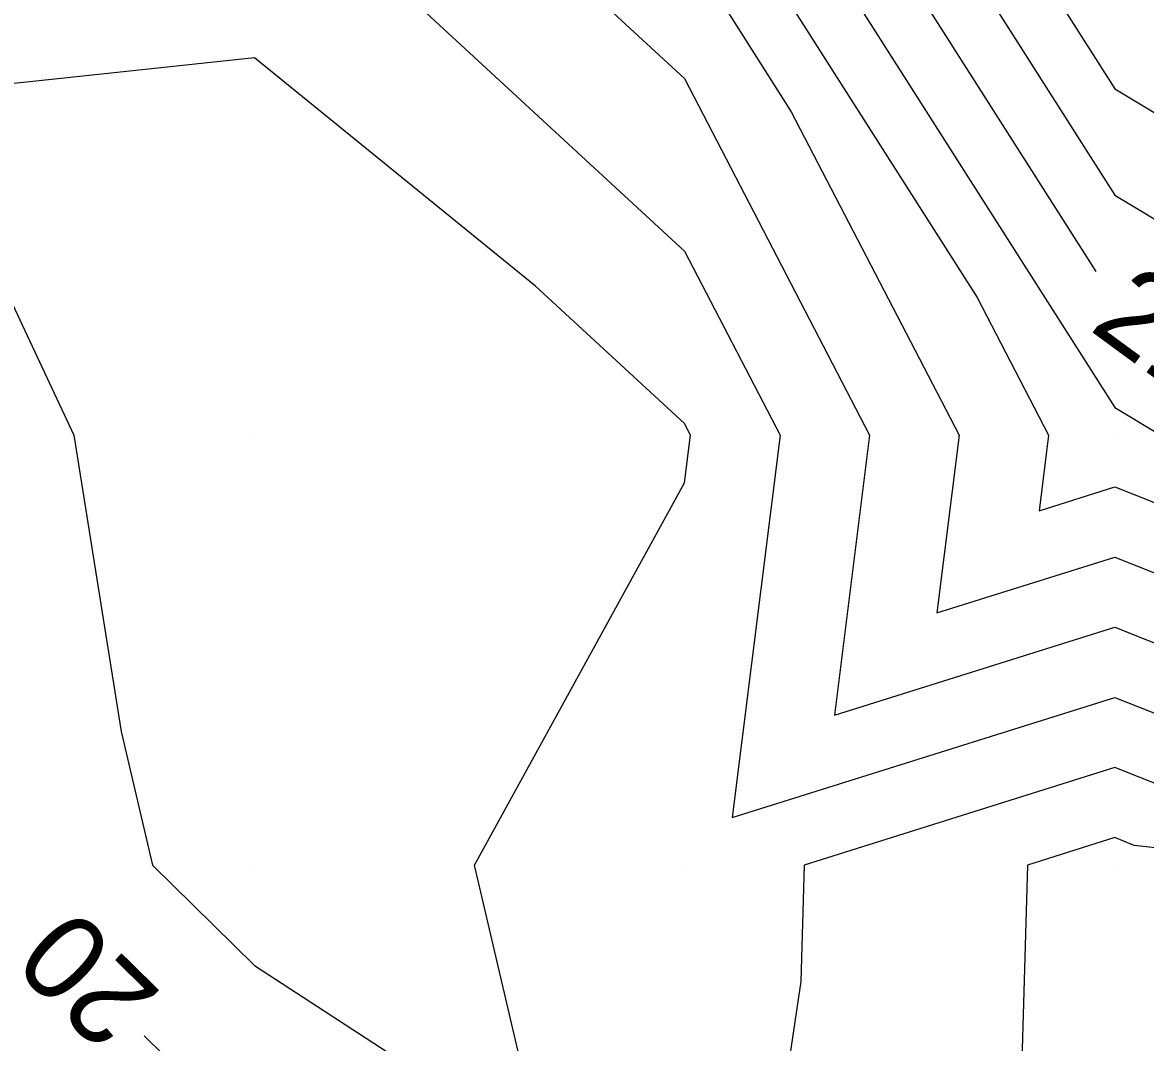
# Model space of a CAD drawing. Extents: x 2531902 to 2533249, y 715219 to 716099.
# Drawn here: x 2532894.6 to 2532920.72, y 715565.87 to 715589.6 of the extents above; entities that cross this region are included whole.
import ezdxf

# ---------------------------------------------------------------- set-up
doc = ezdxf.new("R2010")
doc.units = 0
for name, color, linetype in [('DTM Contours Major', 7, 'Continuous'), ('DTM Contours Major Text', 7, 'Continuous'), ('DTM Contours Minor', 7, 'Continuous'), ('Exist DTM QL2 LIDAR Elevation Point', 7, 'Continuous')]:
    doc.layers.add(name, color=color, linetype=linetype)

msp = doc.modelspace()

# ---------------------------------------------------------------- linework, layer by layer
at = {"layer": 'DTM Contours Major'}
for points in [[(2532913.991, 715600.883), (2532909.652, 715602.559), (2532903.791, 715601.883), (2532896.326, 715604.236), (2532889.59, 715604.208), (2532886.085, 715600.293), (2532890, 715592.754), (2532896.968, 715593.032), (2532900, 715593.011), (2532903.799, 715590), (2532910, 715584.279), (2532912.219, 715580), (2532911.104, 715571.104), (2532920, 715573.9), (2532922.792, 715572.792), (2532930, 715571.991), (2532931.196, 715570), (2532932.414, 715568.221)], [(2532957.968, 715560), (2532973.262, 715568.369), (2532972.222, 715570), (2532969.408, 715571.007), (2532969.212, 715570.788), (2532956.037, 715576.037), (2532950, 715578.722), (2532945.552, 715580), (2532940.791, 715582.083), (2532940, 715583.127), (2532932.731, 715590), (2532928.828, 715591.637), (2532921.27, 715592.366), (2532913.266, 715596.734), (2532915.617, 715590), (2532919.56, 715583.804)], [(2532897.436, 715566.025), (2532900, 715563.505), (2532905.385, 715560), (2532903.965, 715556.035), (2532900, 715552.425), (2532898.747, 715551.253), (2532898.986, 715550), (2532897.99, 715542.01), (2532898.041, 715540), (2532900, 715534.728), (2532903.958, 715536.042), (2532910, 715538.08), (2532913.078, 715530), (2532910.867, 715528.65), (2532910, 715527.02), (2532901.996, 715528.004), (2532901.486, 715520), (2532901.342, 715518.658), (2532900, 715512.576), (2532899.745, 715510.255), (2532899.452, 715510), (2532896.871, 715506.871), (2532891.779, 715501.154)]]:
    msp.add_lwpolyline(points, dxfattribs=at)
at = {"layer": 'DTM Contours Minor'}
for points in [[(2532922.181, 715594.063), (2532911.756, 715599.752), (2532909.938, 715600.454), (2532906, 715600), (2532910, 715597.084), (2532912.473, 715590), (2532916.802, 715583.198), (2532918.461, 715580), (2532918.241, 715578.241), (2532920, 715578.794), (2532926.296, 715576.296)], [(2532890.031, 715599.969), (2532900, 715599.902), (2532900.474, 715599.526), (2532910, 715592.582), (2532910.901, 715590), (2532912.479, 715587.521), (2532916.381, 715580), (2532915.862, 715575.862), (2532920, 715577.162), (2532925.128, 715575.128), (2532930, 715574.586), (2532932.755, 715570), (2532938.743, 715561.257), (2532938.576, 715560), (2532940, 715559.096), (2532945.73, 715555.73)], [(2532967.811, 715560), (2532978.405, 715565.797), (2532975.725, 715570), (2532968.473, 715572.594), (2532967.971, 715572.029), (2532956.571, 715576.571), (2532950, 715579.494), (2532948.238, 715580), (2532941.174, 715583.091), (2532940, 715584.639), (2532934.331, 715590), (2532928.142, 715592.595), (2532921.725, 715593.214), (2532910.851, 715599.149), (2532914.045, 715590), (2532920, 715580.643), (2532921.07, 715580), (2532927.464, 715577.464), (2532930, 715577.182), (2532934.313, 715570), (2532940, 715561.698), (2532944.519, 715560), (2532947.972, 715557.972)], [(2532893.5, 715596.5), (2532900, 715596.456), (2532908.146, 715590), (2532910, 715588.289), (2532914.3, 715580), (2532913.483, 715573.483), (2532920, 715575.531), (2532923.96, 715573.96), (2532930, 715573.289), (2532931.975, 715570), (2532936.27, 715563.73), (2532935.774, 715560), (2532940, 715557.317), (2532944.609, 715554.609)], [(2532940.409, 715581.076), (2532940, 715581.615), (2532931.132, 715590), (2532929.514, 715590.678), (2532920.815, 715591.518), (2532915.68, 715594.32), (2532917.188, 715590), (2532920, 715585.582), (2532929.293, 715580), (2532929.799, 715579.799), (2532930, 715579.777), (2532935.872, 715570), (2532940, 715563.973), (2532949.653, 715560.347), (2532950, 715560.182), (2532969.314, 715570), (2532955.502, 715575.502), (2532950, 715577.95), (2532942.867, 715580), (2532940.409, 715581.076)], [(2532920.359, 715590.669), (2532918.095, 715591.905), (2532918.76, 715590), (2532920, 715588.052), (2532924.879, 715585.121), (2532927.296, 715590), (2532920.359, 715590.669)], [(2532900, 715588.776), (2532892.075, 715587.925), (2532895.797, 715580), (2532896.898, 715573.102), (2532897.626, 715570), (2532900, 715567.667), (2532906.683, 715563.317), (2532905.112, 715570), (2532910, 715578.892), (2532910.139, 715580), (2532910, 715580.268), (2532906.535, 715583.465), (2532900, 715588.776)], [(2532942.367, 715552.367), (2532940, 715553.757), (2532930.169, 715560), (2532931.322, 715568.678), (2532930.416, 715570), (2532930, 715570.693), (2532921.625, 715571.625), (2532920, 715572.269), (2532912.781, 715570), (2532912.705, 715567.295), (2532911.614, 715560), (2532911.435, 715558.565), (2532910, 715555.034), (2532908.673, 715551.327), (2532907.214, 715550), (2532910, 715547.35), (2532914.136, 715540), (2532914.239, 715535.761), (2532916.434, 715530)], [(2532941.246, 715551.246), (2532940, 715551.978), (2532934.582, 715555.418), (2532930, 715552.915), (2532924.127, 715554.127), (2532923.216, 715560), (2532922.939, 715567.061), (2532924.565, 715570), (2532920.457, 715570.457), (2532920, 715570.638), (2532917.97, 715570), (2532917.752, 715562.248), (2532917.416, 715560), (2532916.593, 715553.407), (2532915.209, 715550), (2532918.683, 715541.317), (2532919.424, 715540), (2532919.659, 715530.341)]]:
    msp.add_lwpolyline(points, dxfattribs=at)
at = {"layer": 'Exist DTM QL2 LIDAR Elevation Point'}
for p, q in [((2532900, 715580), (2532900, 715580)), ((2532910, 715580), (2532910, 715580)), ((2532920, 715580), (2532920, 715580)), ((2532900, 715570), (2532900, 715570)), ((2532910, 715570), (2532910, 715570)), ((2532920, 715570), (2532920, 715570))]:
    msp.add_line(p, q, dxfattribs=at)

# ---------------------------------------------------------------- texts
at = {"layer": 'DTM Contours Major Text'}
for s, rotation, p in [('21', 323.6648, (2532919.379, 715582.464)), ('20', 135.5013, (2532897.873, 715566.998))]:
    msp.add_text(s, height=2, rotation=rotation, dxfattribs=at).set_placement(p)

doc.saveas('drawing.dxf')
